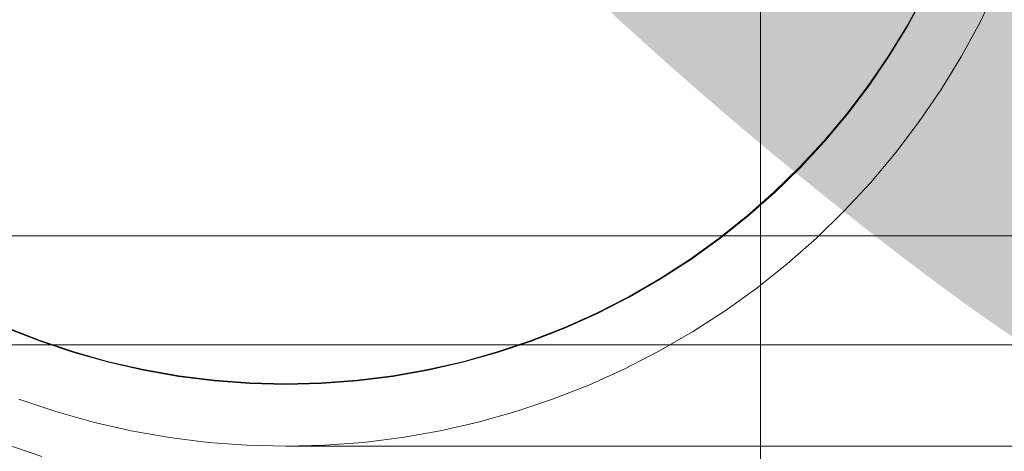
# Model space of a CAD drawing. Header units: millimetres. Extents: x -2233 to 65662, y -50530 to 6847.
# Tile 599 of 656: x 24233 to 24296, y 1191 to 1218. Entities that reach past the tile are written whole.
import ezdxf

# ---------------------------------------------------------------- set-up
doc = ezdxf.new("R2010")
doc.units = ezdxf.units.MM
for name, color, linetype, lineweight in [('COTAS_O', 1, 'Continuous', 0), ('COTAS_P', 1, 'Continuous', 0), ('lateral_C02', 7, 'Continuous', 0), ('lateral_C05', 7, 'Continuous', 0)]:
    doc.layers.add(name, color=color, linetype=linetype, lineweight=lineweight)
doc.dimstyles.new('R19_100', dxfattribs={"dimtxt": 250, "dimasz": 150, "dimexe": 150, "dimexo": 80, "dimgap": 100, "dimtad": 1, "dimtih": 1, "dimtoh": 1, "dimdsep": 46, "dimcen": 0.09, "dimadec": 0, "dimazin": 0, "dimtfac": 1, "dimtdec": 4, "dimtofl": 0, "dimtmove": 0, "dimatfit": 3, "dimfxl": 1, "dimtolj": 1, "dimtzin": 0, "dimarcsym": 0})

# ---------------------------------------------------------------- blocks, each defined once
blk = doc.blocks.new('DIM_R32_4')
at = {"layer": 'COTAS_P'}
for p, q in [((15248.371, 1279.095), (24311.821, 4109.095)), ((24311.821, 4109.095), (24155.226, 4107.342)), ((24311.821, 4109.095), (24182.051, 4021.432)), ((24580.067, 3250), (24311.821, 4109.095)), ((15248.371, 1279.095), (15378.141, 1366.757)), ((15248.371, 1279.095), (15404.966, 1280.848)), ((15516.618, 420), (15248.371, 1279.095))]:
    blk.add_line(p, q, dxfattribs=at)
blk.add_text('9495 P', height=250, rotation=17.34062, dxfattribs=at).set_placement((19750.291, 2789.55))
blk = doc.blocks.new('DIM_R32_8')
at = {"layer": 'COTAS_P'}
for p, q in [((24250.067, 1241), (24650.067, 1241)), ((24650.067, 1241), (24605.067, 1091)), ((24650.067, 0), (24650.067, 1241)), ((24650.067, 1241), (24695.067, 1091)), ((24650.067, 0), (24605.067, 150)), ((24650.067, 0), (24695.067, 150)), ((24250.067, 0), (24650.067, 0))]:
    blk.add_line(p, q, dxfattribs=at)
blk.add_text('1241 P', height=250, rotation=90, dxfattribs=at).set_placement((24550.067, 620.5))
blk = doc.blocks.new('DIM_R32_23')
at = {"layer": 'COTAS_O'}
for p, q in [((23750.067, 2330), (24450.067, 2330)), ((24450.067, 2330), (24405.067, 2180)), ((24450.067, 0), (24450.067, 2330)), ((24450.067, 2330), (24495.067, 2180)), ((24450.067, 0), (24405.067, 150)), ((24450.067, 0), (24495.067, 150)), ((23750.067, 0), (24450.067, 0))]:
    blk.add_line(p, q, dxfattribs=at)
blk.add_text('2330 O', height=250, rotation=90, dxfattribs=at).set_placement((24350.067, 1165))

msp = doc.modelspace()

# ---------------------------------------------------------------- linework, layer by layer
at = {"layer": 'lateral_C02'}
msp.add_line((24280.488, 2812.387), (24280.488, 25), dxfattribs=at)
at = {"layer": 'lateral_C05'}
for p, q in [((24295.643, 1220.436), (24294.561, 1218.189)), ((24291.002, 1220.014), (24289.905, 1218)), ((24291.037, 1219.996), (24289.939, 1217.98)), ((24289.905, 1218), (24288.709, 1216.043)), ((24289.939, 1217.98), (24288.742, 1216.021)), ((24294.561, 1218.189), (24293.369, 1216)), ((24288.709, 1216.043), (24287.417, 1214.148)), ((24288.742, 1216.021), (24287.449, 1214.124)), ((24293.369, 1216), (24292.069, 1213.873)), ((24287.417, 1214.148), (24286.032, 1212.319)), ((24287.449, 1214.124), (24286.063, 1212.295)), ((24292.069, 1213.873), (24290.664, 1211.813)), ((24286.032, 1212.319), (24284.557, 1210.562)), ((24286.063, 1212.295), (24284.587, 1210.536)), ((24290.664, 1211.813), (24289.159, 1209.826)), ((24284.557, 1210.562), (24282.997, 1208.881)), ((24284.587, 1210.536), (24283.026, 1208.853)), ((24289.159, 1209.826), (24287.557, 1207.916)), ((24282.997, 1208.881), (24281.355, 1207.28)), ((24283.026, 1208.853), (24281.383, 1207.25)), ((24287.557, 1207.916), (24285.861, 1206.088)), ((24281.355, 1207.28), (24279.636, 1205.762)), ((24281.383, 1207.25), (24279.661, 1205.731)), ((24285.861, 1206.088), (24284.076, 1204.347)), ((24279.636, 1205.762), (24277.842, 1204.332)), ((24279.661, 1205.731), (24277.867, 1204.3)), ((24160.067, 1204.5), (24340.067, 1204.5)), ((24180.067, 1204.5), (24320.067, 1204.5)), ((24277.842, 1204.332), (24275.98, 1202.993)), ((24277.867, 1204.3), (24276.003, 1202.96)), ((24284.076, 1204.347), (24282.207, 1202.698)), ((24293.57, 1204.5), (24293.586, 1204.5)), ((24293.586, 1204.5), (24293.618, 1204.5)), ((24293.618, 1204.5), (24293.666, 1204.5)), ((24293.666, 1204.5), (24293.73, 1204.5)), ((24293.73, 1204.5), (24293.81, 1204.5)), ((24293.81, 1204.5), (24293.906, 1204.5)), ((24293.906, 1204.5), (24294.017, 1204.5)), ((24294.017, 1204.5), (24294.143, 1204.5)), ((24294.143, 1204.5), (24294.283, 1204.5)), ((24294.283, 1204.5), (24294.438, 1204.5)), ((24294.438, 1204.5), (24294.607, 1204.5)), ((24294.607, 1204.5), (24294.79, 1204.5)), ((24294.79, 1204.5), (24294.986, 1204.5)), ((24294.986, 1204.5), (24295.194, 1204.5)), ((24295.194, 1204.5), (24295.414, 1204.5)), ((24295.414, 1204.5), (24295.646, 1204.5)), ((24295.646, 1204.5), (24295.889, 1204.5)), ((24295.889, 1204.5), (24296.143, 1204.5)), ((24275.98, 1202.993), (24274.054, 1201.749)), ((24276.003, 1202.96), (24274.074, 1201.714)), ((24282.207, 1202.698), (24280.258, 1201.143)), ((24274.054, 1201.749), (24272.067, 1200.602)), ((24274.074, 1201.714), (24272.086, 1200.567)), ((24280.258, 1201.143), (24278.233, 1199.688)), ((24272.067, 1200.602), (24270.026, 1199.555)), ((24272.086, 1200.567), (24270.043, 1199.519)), ((24270.026, 1199.555), (24267.935, 1198.612)), ((24270.043, 1199.519), (24267.951, 1198.575)), ((24278.233, 1199.688), (24276.139, 1198.335)), ((24234.321, 1197.737), (24232.184, 1198.575)), ((24234.335, 1197.774), (24232.199, 1198.612)), ((24267.935, 1198.612), (24265.8, 1197.774)), ((24267.951, 1198.575), (24265.814, 1197.737)), ((24276.139, 1198.335), (24273.98, 1197.089)), ((24236.497, 1197.005), (24234.321, 1197.737)), ((24236.509, 1197.044), (24234.335, 1197.774)), ((24265.8, 1197.774), (24263.626, 1197.044)), ((24265.814, 1197.737), (24263.638, 1197.005)), ((24135.067, 1197.5), (24365.067, 1197.5)), ((24160.067, 1197.5), (24340.067, 1197.5)), ((24238.707, 1196.384), (24236.497, 1197.005)), ((24238.717, 1196.422), (24236.509, 1197.044)), ((24263.626, 1197.044), (24261.418, 1196.422)), ((24263.638, 1197.005), (24261.428, 1196.384)), ((24273.98, 1197.089), (24271.762, 1195.952)), ((24284.569, 1197.5), (24284.583, 1197.5)), ((24284.583, 1197.5), (24284.61, 1197.5)), ((24284.61, 1197.5), (24284.651, 1197.5)), ((24284.651, 1197.5), (24284.705, 1197.5)), ((24284.705, 1197.5), (24284.773, 1197.5)), ((24284.773, 1197.5), (24284.854, 1197.5)), ((24284.854, 1197.5), (24284.948, 1197.5)), ((24284.948, 1197.5), (24285.054, 1197.5)), ((24285.054, 1197.5), (24285.173, 1197.5)), ((24285.173, 1197.5), (24285.304, 1197.5)), ((24285.304, 1197.5), (24285.447, 1197.5)), ((24285.447, 1197.5), (24285.602, 1197.5)), ((24285.602, 1197.5), (24285.767, 1197.5)), ((24285.767, 1197.5), (24285.944, 1197.5)), ((24285.944, 1197.5), (24286.13, 1197.5)), ((24286.13, 1197.5), (24286.327, 1197.5)), ((24286.327, 1197.5), (24286.532, 1197.5)), ((24286.532, 1197.5), (24286.747, 1197.5)), ((24286.747, 1197.5), (24286.969, 1197.5)), ((24286.969, 1197.5), (24287.2, 1197.5)), ((24287.2, 1197.5), (24287.437, 1197.5)), ((24287.437, 1197.5), (24287.681, 1197.5)), ((24287.681, 1197.5), (24287.931, 1197.5)), ((24287.931, 1197.5), (24288.186, 1197.5)), ((24288.186, 1197.5), (24288.446, 1197.5)), ((24288.446, 1197.5), (24288.71, 1197.5)), ((24288.71, 1197.5), (24288.978, 1197.5)), ((24288.978, 1197.5), (24289.248, 1197.5)), ((24289.248, 1197.5), (24289.52, 1197.5)), ((24289.52, 1197.5), (24289.793, 1197.5)), ((24289.793, 1197.5), (24290.067, 1197.5)), ((24290.067, 1197.5), (24315.067, 1197.5)), ((24240.945, 1195.873), (24238.707, 1196.384)), ((24240.953, 1195.912), (24238.717, 1196.422)), ((24261.418, 1196.422), (24259.182, 1195.912)), ((24261.428, 1196.384), (24259.19, 1195.873)), ((24243.206, 1195.474), (24240.945, 1195.873)), ((24243.212, 1195.514), (24240.953, 1195.912)), ((24259.182, 1195.912), (24256.923, 1195.514)), ((24259.19, 1195.873), (24256.929, 1195.474)), ((24271.762, 1195.952), (24269.489, 1194.926)), ((24245.483, 1195.189), (24243.206, 1195.474)), ((24245.487, 1195.229), (24243.212, 1195.514)), ((24247.773, 1195.017), (24245.483, 1195.189)), ((24247.775, 1195.057), (24245.487, 1195.229)), ((24254.648, 1195.229), (24252.36, 1195.057)), ((24254.652, 1195.189), (24252.362, 1195.017)), ((24256.923, 1195.514), (24254.648, 1195.229)), ((24256.929, 1195.474), (24254.652, 1195.189)), ((24250.067, 1194.96), (24247.773, 1195.017)), ((24250.067, 1195), (24247.775, 1195.057)), ((24252.36, 1195.057), (24250.067, 1195)), ((24252.362, 1195.017), (24250.067, 1194.96)), ((24269.489, 1194.926), (24267.168, 1194.015)), ((24235.33, 1193.221), (24232.966, 1194.015)), ((24267.168, 1194.015), (24264.805, 1193.221)), ((24237.73, 1192.546), (24235.33, 1193.221)), ((24264.805, 1193.221), (24262.405, 1192.546)), ((24240.16, 1191.991), (24237.73, 1192.546)), ((24242.615, 1191.558), (24240.16, 1191.991)), ((24259.975, 1191.991), (24257.52, 1191.558)), ((24262.405, 1192.546), (24259.975, 1191.991)), ((24245.089, 1191.248), (24242.615, 1191.558)), ((24257.52, 1191.558), (24255.046, 1191.248)), ((24234.445, 1190.355), (24231.94, 1191.196)), ((24247.575, 1191.062), (24245.089, 1191.248)), ((24250.067, 1191), (24247.575, 1191.062)), ((24252.56, 1191.062), (24250.067, 1191)), ((24250.067, 1191), (26750.067, 1191)), ((24255.046, 1191.248), (24252.56, 1191.062))]:
    msp.add_line(p, q, dxfattribs=at)

# ---------------------------------------------------------------- dimensions: what is measured, and where the dimension line sits
at = {"layer": 'COTAS_O'}
dim = msp.add_aligned_dim(p1=(23750.067, 0), p2=(23750.067, 2330), distance=-700, text='<> O', dimstyle='R19_100', dxfattribs=at)
dim.commit()
dim.dimension.update_dxf_attribs({"geometry": 'DIM_R32_23', "text_midpoint": (24450.067, 1165)})
at = {"layer": 'COTAS_P'}
for p1, p2, distance, picture, middle in [((15516.618, 420), (24580.067, 3250), 900, 'DIM_R32_4', (19780.096, 2694.095)), ((24250.067, 0), (24250.067, 1241), -400, 'DIM_R32_8', (24650.067, 620.5))]:
    dim = msp.add_aligned_dim(p1=p1, p2=p2, distance=distance, text='<> P', dimstyle='R19_100', dxfattribs=at)
    dim.commit()
    dim.dimension.update_dxf_attribs({"geometry": picture, "text_midpoint": middle})

doc.saveas('drawing.dxf')
